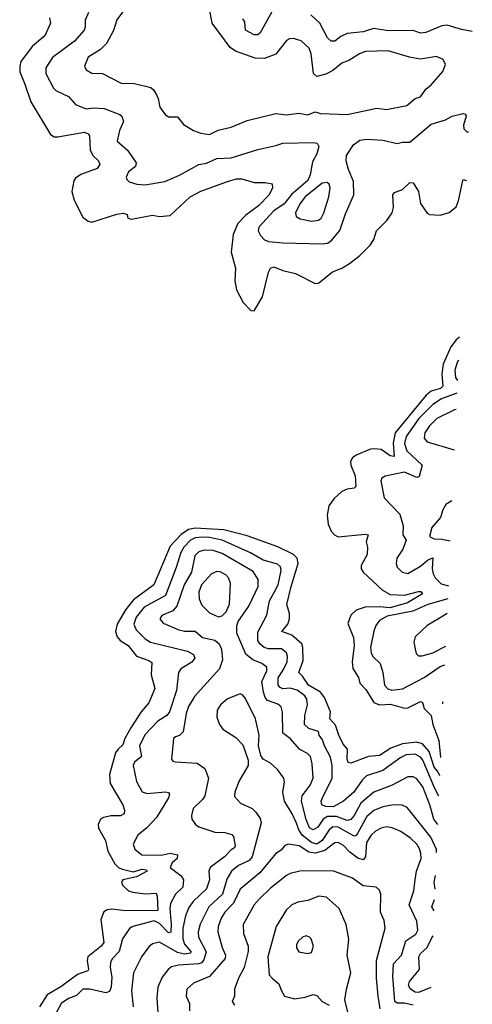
# Model space of a CAD drawing. Extents: x 1552033 to 1694788, y 811965 to 917215.
# Tile 626 of 632: x 1691912 to 1694445, y 898710 to 904215. Entities that reach past the tile are written whole.
import ezdxf

# ---------------------------------------------------------------- set-up
doc = ezdxf.new("R2010")
doc.units = 0

msp = doc.modelspace()

# ---------------------------------------------------------------- linework, layer by layer
at = {"layer": '0CON20XD'}
for points in [[(1692296.4, 904255), (1692278.1, 904211.9), (1692278.9, 904175), (1692273.2, 904156.8), (1692218.5, 904095), (1692096.6, 904003.4), (1692057.5, 903945), (1692058.7, 903915), (1692101.5, 903831.5), (1692115, 903818.6), (1692186, 903786), (1692225, 903740), (1692285, 903716), (1692325, 903722), (1692385, 903717.7), (1692473.1, 903685), (1692484.6, 903675), (1692493.1, 903645), (1692470, 903595), (1692458.5, 903535), (1692515.3, 903485.3), (1692564.5, 903415), (1692560.5, 903395), (1692520.6, 903365), (1692508.6, 903335), (1692511.7, 903321.7), (1692525, 903308), (1692567.5, 903295), (1692615, 903290.9), (1692725, 903310.6), (1692806.7, 903345), (1692914.3, 903405), (1692957.3, 903412.7), (1693015, 903438.2), (1693095, 903443.3), (1693245, 903489.2), (1693345, 903512.3), (1693385, 903524.3), (1693555, 903528), (1693577.5, 903525), (1693586, 903506), (1693575, 903465.8), (1693550.4, 903419.6), (1693537.7, 903347.7), (1693524.3, 903315), (1693433.1, 903236.9), (1693392.4, 903185), (1693335, 903146.7), (1693250.4, 903055), (1693247.7, 903035), (1693259.1, 903009.1), (1693281.9, 902985), (1693303.8, 902975), (1693385, 902966.9), (1693605, 902960.9), (1693634.7, 902965.3), (1693655, 902978.2), (1693703.7, 903036.3), (1693735, 903129.2), (1693781.8, 903235), (1693780.8, 903310.9), (1693752.7, 903377.3), (1693739.3, 903425), (1693740.4, 903455), (1693780, 903515), (1693815, 903541.2), (1693855, 903546.6), (1693945, 903541.8), (1694025, 903522.5), (1694055, 903530), (1694095, 903530), (1694215, 903630.6), (1694295, 903654.2), (1694333.3, 903675), (1694395, 903690), (1694407.1, 903687.1), (1694410.8, 903675), (1694396.7, 903625), (1694397.8, 903605), (1694415, 903588.5), (1694424.7, 903587.9)], [(1692492.2, 904265), (1692456.2, 904213.8), (1692437.5, 904155), (1692397.3, 904082.7), (1692365, 904048.2), (1692295, 904005.5), (1692274.2, 903955), (1692284.6, 903934.6), (1692315, 903916.7), (1692375, 903913.8), (1692480.8, 903860.8), (1692555, 903858.9), (1692646, 903835), (1692661.9, 903821.9), (1692678.2, 903795), (1692687.9, 903775), (1692696.5, 903726.5), (1692726.7, 903685), (1692745, 903672.3), (1692795, 903672.5), (1692828.9, 903628.9), (1692885.2, 903595.2), (1692925, 903580.8), (1692975, 903572.5)], [(1692975, 903572.5), (1693022.6, 903597.4), (1693095, 903613.5), (1693185, 903650.5), (1693345, 903691.2), (1693405, 903683.1), (1693475, 903693.1), (1693525, 903682.2), (1693565, 903699.3), (1693595, 903690), (1693745, 903684.2), (1693910.6, 903719.4), (1693965, 903712.8), (1694078.9, 903735), (1694125, 903773.8), (1694156.1, 903783.9), (1694185, 903827.1), (1694215, 903850), (1694280, 903925), (1694295.6, 903965), (1694282, 903992), (1694245, 904009.5), (1694155.9, 903994.1), (1694093.3, 904005), (1693975, 904041.2), (1693847.1, 904037.1), (1693813.3, 904025), (1693754, 903986), (1693715, 903972.8), (1693665, 903930), (1693625, 903910), (1693575, 903896.9), (1693555.6, 903915), (1693543.3, 904023.3), (1693531.5, 904055), (1693487.4, 904097.4), (1693445, 904110.5), (1693422, 904108), (1693405, 904098.6), (1693345, 904022.9), (1693282.5, 903997.5), (1693230.8, 904000.8), (1693119.6, 904039.6), (1693089.7, 904059.7), (1692989.1, 904195), (1692974.6, 904275)], [(1693332.1, 904275), (1693258.2, 904141.8), (1693245, 904130.5), (1693225, 904130), (1693176.2, 904156.2), (1693172.9, 904202.9), (1693160.6, 904220.6)], [(1692078.5, 904225), (1692085.4, 904195.4), (1692052.6, 904125), (1691983.6, 904066.4), (1691919, 903981), (1691912, 903955), (1691913.1, 903923.1), (1691940.3, 903855), (1691975, 903755.6), (1692085, 903573.1), (1692105, 903560.9), (1692125, 903560), (1692275, 903585.3), (1692295, 903577.1), (1692303.6, 903565), (1692306.7, 903485), (1692324, 903454), (1692353.1, 903425), (1692360.5, 903405), (1692345, 903383.6), (1692255, 903348.9), (1692225, 903329.5), (1692215, 903313.3), (1692204.5, 903255), (1692216.4, 903205), (1692265, 903110.6), (1692295, 903088.9), (1692315, 903083.3), (1692455, 903127), (1692493.5, 903133.5), (1692514, 903125), (1692516.7, 903105), (1692538.8, 903098.8), (1692655, 903122.3), (1692695, 903114.6), (1692755, 903119.5), (1692866.4, 903225), (1692925, 903255.7), (1693075, 903311.1), (1693125, 903324.5), (1693155.5, 903325.5), (1693225, 903305.6), (1693285.5, 903305.5), (1693325, 903297.5), (1693327.5, 903275), (1693308.9, 903235), (1693249.1, 903175), (1693178.1, 903121.9), (1693132.7, 903075), (1693106.4, 903013.6), (1693095.6, 902915), (1693119.2, 902825), (1693115.7, 902755.7), (1693125.7, 902705), (1693163.4, 902633.4), (1693205, 902588.8), (1693225, 902586.7), (1693271.5, 902665), (1693304.2, 902804.2), (1693315, 902825.8), (1693335, 902833.1), (1693385, 902811.9), (1693455, 902796.4), (1693565, 902740), (1693585, 902741.2), (1693662.5, 902805), (1693715, 902826.1), (1693757.9, 902852.1), (1693815, 902896.5), (1693873.8, 902955), (1693893.8, 902986.2), (1693908.9, 903035), (1693967.7, 903092.3), (1693997.5, 903135), (1694003.5, 903165), (1694000.6, 903235), (1694010.3, 903249.7), (1694055, 903265.6), (1694095, 903303.8), (1694115, 903303.3), (1694143.3, 903255), (1694155, 903188), (1694193.1, 903133.1), (1694205.5, 903125.5), (1694265, 903122.9), (1694315, 903136.7), (1694355, 903169.4), (1694368.2, 903201.8), (1694391.4, 903315), (1694395, 903321.2), (1694413.3, 903315.9)], [(1694445.4, 904149.7), (1694385, 904160), (1694305, 904183.8), (1694275, 904180.4), (1694184.3, 904144.3), (1694155, 904139.2), (1694114.6, 904154.6), (1693975, 904153.6), (1693895, 904166.3), (1693835, 904147.6), (1693745, 904137.7), (1693709.1, 904120.9), (1693675, 904094.4), (1693655, 904094.4), (1693635, 904113.1), (1693592.2, 904195), (1693542.4, 904242.4)], [(1693545, 903087.6), (1693585, 903093.9), (1693598.8, 903105), (1693614.7, 903135), (1693642.6, 903225), (1693649.6, 903275), (1693644.6, 903294.6), (1693632.5, 903305), (1693605, 903300.7), (1693510.3, 903225), (1693479.5, 903185), (1693456.2, 903135), (1693459.4, 903115), (1693481.9, 903101.9), (1693545, 903087.6)], [(1694373.4, 902439.1), (1694355, 902424.8), (1694325.2, 902385), (1694281.8, 902288.2), (1694275.5, 902235), (1694279.8, 902165), (1694266.8, 902153.2), (1694215, 902137.8), (1694187.7, 902115), (1694014.3, 901905.7), (1694003.3, 901846.7), (1694007.2, 901772.8), (1693985, 901776.2), (1693935, 901811.6), (1693896.4, 901816.4), (1693875, 901813.3), (1693795, 901780.4), (1693774.5, 901765), (1693763.1, 901745), (1693765, 901723.8), (1693789.2, 901665), (1693792.8, 901605), (1693785, 901594.7), (1693745, 901589.3), (1693715, 901576.9), (1693671.8, 901538.2), (1693642.9, 901497.1), (1693632.6, 901445), (1693638.4, 901395), (1693655.3, 901355), (1693673.8, 901333.8), (1693693.9, 901323.9), (1693845, 901339.1), (1693862.5, 901335), (1693851.8, 901295), (1693858.6, 901265), (1693856.2, 901225), (1693823.2, 901163.2), (1693823.1, 901145), (1693834.2, 901125), (1693942.1, 901025), (1693985, 901000.5), (1694065, 900997), (1694145, 901018.7), (1694156.9, 901016.9), (1694166.5, 901005), (1694082.8, 900955), (1693985, 900926.4), (1693925, 900932.4), (1693845, 900929.5), (1693795, 900914.1), (1693764.7, 900885), (1693748.2, 900838.2), (1693780.2, 900759.8), (1693783.3, 900715), (1693773.1, 900625), (1693777.2, 900587.2), (1693807.7, 900537.7), (1693816.1, 900505), (1693849.9, 900469.9), (1693895, 900396.3), (1693925, 900383.3), (1693987.8, 900387.8), (1694065, 900365.3), (1694085, 900367.4), (1694155, 900403.2), (1694167, 900397), (1694175, 900363.8), (1694214.3, 900325), (1694225.1, 900275.1), (1694258.8, 900185), (1694266.7, 900089.5)], [(1694367.4, 902311), (1694361.1, 902298.9), (1694347.8, 902255), (1694351, 902215), (1694362, 902197.9)], [(1694358.7, 902126.3), (1694273.1, 902095), (1694225, 902064.3), (1694146, 901985), (1694074.4, 901885), (1694066.7, 901845), (1694078.6, 901805), (1694165.5, 901725), (1694148.7, 901661.3), (1694135, 901655.4), (1694065.2, 901685.2), (1693958.2, 901661.8), (1693938.9, 901651.1), (1693933.4, 901636.6), (1693951.1, 901541.1), (1694040.3, 901450.3), (1694059.1, 901385), (1694056.9, 901335), (1694074.3, 901305), (1694055.7, 901254.3), (1694022.3, 901205), (1694019.1, 901175), (1694024, 901154), (1694052, 901125), (1694085, 901118.2), (1694155, 901158.9), (1694195, 901193.5), (1694225, 901206.4), (1694221.3, 901145), (1694225.7, 901115.7), (1694236.8, 901095), (1694270.2, 901060.2), (1694311.8, 901050.4)], [(1694354.4, 902036.2), (1694345, 902033.4), (1694247.5, 901985), (1694205, 901943.8), (1694178.9, 901905), (1694175.5, 901875), (1694192, 901855), (1694343.7, 901809.8)], [(1694331.6, 901525), (1694297.5, 901505), (1694280.8, 901475), (1694267.6, 901432.4), (1694218.6, 901375), (1694205.8, 901325), (1694232.4, 901312.4), (1694275, 901310.8), (1694322.2, 901300.3)], [(1694262.8, 899987.8), (1694251.8, 900011.8), (1694232.5, 900035), (1694203.3, 900123.4), (1694166.8, 900166.8), (1694135, 900174.9), (1694055, 900166), (1693989, 900141), (1693925, 900101), (1693865, 900094.7), (1693765, 900058.9), (1693751.1, 900061.1), (1693745, 900080), (1693746, 900136), (1693722.5, 900165), (1693697.7, 900215), (1693679.9, 900269.9), (1693648.2, 900305), (1693651.6, 900345), (1693618, 900425), (1693595.2, 900455), (1693527.7, 900495), (1693495.2, 900545), (1693473.7, 900565), (1693497.8, 900632.2), (1693496.2, 900705), (1693490.7, 900725), (1693435, 900773.2), (1693379.5, 900795), (1693412.8, 900835), (1693421.7, 900865), (1693422.6, 900895), (1693407.2, 900945), (1693432.2, 901045), (1693470.2, 901175), (1693464.3, 901205), (1693444.6, 901224.6), (1693357.3, 901267.3), (1693185, 901330), (1693055, 901363.2), (1692895, 901371.6), (1692856, 901365), (1692815, 901336.9), (1692755, 901270.6), (1692663.7, 901055), (1692549.1, 900970.9), (1692504.4, 900915.6), (1692457.4, 900835), (1692448.9, 900795), (1692457.8, 900765), (1692475, 900743.2), (1692519.1, 900715), (1692565, 900656), (1692635, 900632.3), (1692651.1, 900621.1), (1692648.2, 900551.8), (1692668.2, 900475), (1692634.6, 900395), (1692592.4, 900345), (1692535, 900256.2), (1692499.8, 900195), (1692489.5, 900160.5), (1692462.9, 900137.1), (1692448.6, 900115), (1692414.1, 899995), (1692418.2, 899945), (1692489.7, 899825), (1692498.2, 899795), (1692496.7, 899775), (1692476.6, 899763.4), (1692425, 899763.8), (1692380.8, 899755), (1692365, 899744.4), (1692350.8, 899715), (1692354.1, 899694.1), (1692392.1, 899625), (1692405.4, 899565.4), (1692445, 899494.4), (1692465.6, 899475), (1692485.9, 899465.9), (1692548.8, 899451.2), (1692595, 899465.5), (1692621.4, 899461.4), (1692625.5, 899455), (1692565, 899421.6), (1692489.4, 899405), (1692481.1, 899395), (1692487.8, 899375), (1692521.1, 899345), (1692545, 899336.7), (1692615, 899327.4), (1692675, 899330.6), (1692682.3, 899315), (1692686.1, 899235), (1692505, 899232.5), (1692428.4, 899241.6), (1692402.6, 899237.4), (1692383.5, 899226.5), (1692365.4, 899184.6), (1692382.7, 899055), (1692368.5, 899035), (1692294.2, 898975.8), (1692290, 898955), (1692298.1, 898905), (1692293.8, 898896.2), (1692235, 898875.9), (1692142.9, 898807.1), (1692065, 898763.5), (1692022.9, 898695)], [(1694258.4, 899873.4), (1694236, 899916), (1694168.5, 900075), (1694155, 900092.1), (1694125, 900108.5), (1694074.8, 900105.2), (1694045, 900090.3), (1693945, 900017.6), (1693853.5, 899986.5), (1693828, 899962), (1693782.8, 899895), (1693724.4, 899845.6), (1693666.7, 899813.3), (1693626.2, 899815), (1693602.7, 899825), (1693600, 899845), (1693606.3, 899865), (1693660.6, 899975), (1693661.1, 900045), (1693651.9, 900091.9), (1693617.5, 900155), (1693607.6, 900187.6), (1693588.2, 900215), (1693585.2, 900235.2), (1693531, 900251), (1693505.9, 900275), (1693507.1, 900325), (1693522.8, 900385), (1693519.3, 900415), (1693508.2, 900435), (1693465, 900466.6), (1693425, 900477.2), (1693384.5, 900474.5), (1693370.5, 900480.5), (1693359, 900495), (1693359.4, 900535), (1693389.2, 900580.8), (1693408.3, 900625), (1693410.5, 900655), (1693405, 900675.6), (1693377.2, 900697.2), (1693305, 900697.5), (1693280, 900705), (1693255.5, 900725), (1693245, 900744), (1693245, 900791.2), (1693294.7, 900885), (1693310.3, 900965), (1693340.7, 901019.3), (1693358.9, 901055), (1693374.7, 901135), (1693371.8, 901155), (1693355, 901171.3), (1693275, 901193.3), (1693204.8, 901234.8), (1693045.4, 901305.4), (1692975, 901320.1), (1692935, 901321.9), (1692895, 901317.7), (1692867.6, 901305), (1692830, 901265), (1692814.1, 901235.9), (1692788.2, 901151.8), (1692727.8, 900995), (1692609.1, 900930.9), (1692563.9, 900875), (1692551.4, 900835), (1692563.6, 900803.6), (1692615, 900753.2), (1692643.9, 900733.9), (1692852, 900685), (1692884.4, 900665), (1692891.9, 900645), (1692875, 900623.6), (1692814.4, 900585), (1692800, 900565), (1692789.4, 900465), (1692750.6, 900345), (1692736.4, 900323.6), (1692685, 900292), (1692612.8, 900217.2), (1692583, 900155), (1692593.5, 900095), (1692555, 900064), (1692546.9, 900045), (1692565.3, 899955.3), (1692596.8, 899896.8), (1692625, 899888.7), (1692728.3, 899898.3), (1692744.4, 899894.4), (1692750.8, 899885), (1692745.6, 899865), (1692677.2, 899755), (1692622.9, 899697.1), (1692572.7, 899655), (1692547.1, 899605), (1692556.5, 899576.5), (1692595, 899546.2), (1692703.7, 899543.7), (1692754.8, 899554.8), (1692795.6, 899545.6), (1692794.1, 899525), (1692765, 899500.5), (1692754.3, 899474.3), (1692815, 899428.6), (1692828.5, 899405), (1692824.5, 899365), (1692783.9, 899325), (1692756.1, 899273.9), (1692751.9, 899245), (1692760.8, 899155), (1692757.7, 899112.3), (1692745, 899109.7), (1692695, 899161), (1692665, 899176.3), (1692546, 899145), (1692525.9, 899134.1), (1692486.7, 899075), (1692469.2, 899005), (1692431.2, 898965), (1692421.1, 898945), (1692418.8, 898915), (1692428, 898862), (1692424.1, 898805.9), (1692415, 898781.9), (1692395, 898774.1), (1692305, 898794.8), (1692265, 898794.6), (1692230.8, 898759.2), (1692185, 898742.6), (1692143.9, 898715), (1692112.9, 898655)], [(1694251.8, 899714.5), (1694229.3, 899745), (1694208, 899825), (1694168.4, 899925), (1694135, 899970.3), (1694115, 899980.9), (1694085, 899980.7), (1693996.9, 899935), (1693895, 899896.3), (1693821.4, 899835), (1693785, 899765.4), (1693765, 899742.9), (1693745, 899738), (1693685, 899760.5), (1693635, 899760.1), (1693611, 899745), (1693580.7, 899699.3), (1693555, 899684.7), (1693535, 899697.3), (1693515, 899742.5), (1693488.8, 899845), (1693493.6, 899875), (1693537.2, 899935), (1693555.3, 899975), (1693549.3, 900055), (1693538.8, 900095), (1693522.1, 900112.1), (1693480, 900135), (1693425.6, 900195.6), (1693385.3, 900225), (1693382.7, 900342.7), (1693375, 900372.5), (1693357.2, 900387.2), (1693298.6, 900408.6), (1693285.3, 900425), (1693276.2, 900455), (1693267.3, 900515), (1693294.5, 900574.5), (1693294.5, 900595), (1693267.8, 900615), (1693216.3, 900636.3), (1693177.5, 900667.5), (1693127.9, 900785), (1693126.6, 900825), (1693135, 900850.5), (1693194.2, 900935), (1693247.2, 901045), (1693247.1, 901085), (1693219, 901129), (1693045, 901230), (1692995, 901247), (1692945, 901249.5), (1692915, 901240.3), (1692893.1, 901216.9), (1692872.8, 901125), (1692833, 901055), (1692792.2, 900935), (1692769.7, 900910.3), (1692707, 900883), (1692696.9, 900865), (1692715, 900841.5), (1692803.5, 900803.5), (1692835.3, 900795.3), (1692895, 900796), (1692935, 900760.9), (1693005.2, 900745.2), (1693028.2, 900725), (1693041.1, 900695), (1693047.9, 900635), (1693030, 900585), (1692889.6, 900430.4), (1692857.5, 900375), (1692844.2, 900335), (1692827.2, 900232.8), (1692807.2, 900212.8), (1692784.4, 900205.6), (1692773.8, 900195), (1692761.1, 900081.1), (1692770, 900070), (1692785, 900065.8), (1692905, 900058.9), (1692948.1, 900028.1), (1692968.2, 899975), (1692947.6, 899875), (1692935.4, 899855), (1692883.3, 899805), (1692873.1, 899765), (1692875.7, 899745), (1692895.8, 899715), (1692915, 899702.5), (1693005, 899672.3), (1693059.4, 899669.4), (1693099.3, 899659.3), (1693108.5, 899648.5), (1693118.2, 899595), (1693114.5, 899585.5), (1693095.8, 899574.2), (1693058.8, 899535), (1692977.7, 899475), (1692971.6, 899455), (1692973.7, 899405), (1692957.4, 899355), (1692883.1, 899285), (1692859.3, 899250.7), (1692840.3, 899205), (1692825.5, 899134.5), (1692826.1, 899075), (1692835.4, 899045.4), (1692869.7, 899005), (1692868.8, 898995), (1692835, 898989.4), (1692795, 899000.2), (1692695, 899056.7), (1692655, 899047.9), (1692635, 899031.5), (1692594.6, 898975), (1692549.2, 898885), (1692538.6, 898785), (1692548, 898695)], [(1693025, 900876.2), (1693045, 900881.5), (1693067.1, 900905), (1693086.1, 900946.1), (1693091.5, 901065), (1693080, 901095), (1693065, 901111.5), (1693035, 901127.6), (1693015, 901129.1), (1692985, 901116.2), (1692930, 901055), (1692914.7, 901015), (1692917, 900977), (1692931.1, 900941.1), (1692975, 900898.2), (1693025, 900876.2)], [(1694308.6, 900976.1), (1694196.5, 900945), (1694111.6, 900908.4), (1693969.3, 900880.7), (1693925.2, 900854.8), (1693905, 900827.1), (1693893.7, 900796.4), (1693876.2, 900705), (1693880, 900675), (1693888.1, 900655), (1693929.2, 900615), (1693944.2, 900564.2), (1693953.5, 900495), (1693972.9, 900472.9), (1693995, 900466.7), (1694055, 900474.1), (1694175, 900536.8), (1694265, 900598.9), (1694292.1, 900608)], [(1694305.3, 900895.2), (1694255.9, 900865.9), (1694192.6, 900827.4), (1694126.3, 900763.7), (1694118.1, 900735), (1694124.6, 900694.6), (1694131.7, 900671.7), (1694145, 900658.9), (1694165, 900657.3), (1694225, 900674.7), (1694297.6, 900711.3)], [(1694245.2, 899558.1), (1694244, 899575), (1694212.8, 899645), (1694080.2, 899810.2), (1694052.4, 899822.4), (1694005, 899824.7), (1693945, 899813.3), (1693895, 899793.2), (1693855, 899760.3), (1693805, 899668.8), (1693795, 899654), (1693785, 899650.5), (1693695, 899700.3), (1693665, 899702.6), (1693645, 899685.3), (1693605, 899624.8), (1693575, 899605.5), (1693545, 899613.7), (1693493.6, 899655), (1693473.7, 899685), (1693461.6, 899721.6), (1693437, 899775), (1693393.4, 899845), (1693385.3, 899895), (1693393.4, 899953.4), (1693390.6, 899975), (1693355, 900021.9), (1693315, 900057.5), (1693275, 900080), (1693261.7, 900101.7), (1693249.2, 900155), (1693253.1, 900215), (1693231.1, 900305), (1693175, 900420), (1693159.3, 900439.3), (1693145.7, 900445.7), (1693075, 900418.5), (1693035.6, 900385), (1693017.8, 900355), (1693015.5, 900315.5), (1693030, 900275), (1693048.6, 900248.6), (1693121.3, 900201.3), (1693160.5, 900160.5), (1693190, 900075), (1693191.2, 900045), (1693140.2, 899959.8), (1693116.9, 899895), (1693115, 899872.5), (1693148, 899835), (1693213.6, 899803.6), (1693234.3, 899784.3), (1693258.6, 899748.6), (1693263.7, 899725), (1693212.4, 899535), (1693196.4, 899513.6), (1693136.5, 899485), (1693098.2, 899455), (1693071.4, 899408.6), (1693047, 899325), (1692971.1, 899255), (1692922.2, 899157.8), (1692911.4, 899115), (1692912.4, 899085), (1692956.6, 899003.4), (1692942, 898958), (1692929.1, 898940.9), (1692915, 898935.2), (1692801.3, 898928.7), (1692761.3, 898918.7), (1692743.5, 898905), (1692709.1, 898860.9), (1692684.6, 898805), (1692679.1, 898745), (1692686.2, 898635)], [(1694280, 900400.9), (1694278.2, 900395), (1694279.3, 900389.8)], [(1694115, 898704), (1694065, 898715.6), (1694025.2, 898715.2), (1694010.8, 898725), (1693999.6, 898865), (1694003.5, 898936.5), (1694048.2, 898985), (1694074, 899065), (1694128.5, 899101.5), (1694139.6, 899125), (1694134.6, 899175), (1694091.8, 899265), (1694117.9, 899345), (1694126.2, 899405), (1694132.1, 899455), (1694158.4, 899525), (1694157.4, 899555), (1694148.9, 899578.9), (1694133.9, 899605), (1694099.3, 899639.3), (1694044.4, 899675), (1693997.1, 899697.1), (1693965, 899701.2), (1693935, 899694.7), (1693902.8, 899677.2), (1693879.6, 899655), (1693853.8, 899615), (1693847.2, 899535), (1693835, 899518.2), (1693805, 899527.6), (1693760.4, 899560.4), (1693725, 899598.5), (1693695, 899615.3), (1693675, 899612.3), (1693620.2, 899569.8), (1693565, 899554.3), (1693531.2, 899561.2), (1693475.6, 899595), (1693415, 899604.6), (1693395, 899595.5), (1693375, 899571.8), (1693345, 899553.3), (1693255.5, 899444.5), (1693146.5, 899353.5), (1693109.2, 899275), (1693060.7, 899225), (1693039.1, 899190.9), (1693022.4, 899145), (1693021.6, 899115), (1693045, 899027.5), (1693063.4, 898985), (1693061.2, 898965), (1692973.5, 898865), (1692885, 898827.9), (1692846.9, 898795), (1692843.5, 898755), (1692861.9, 898715), (1692862.3, 898672.3)], [(1693929.4, 898685), (1693918.1, 898755), (1693909, 898855), (1693909.5, 898955), (1693956.7, 899135), (1693952, 899178), (1693931.5, 899225), (1693933.1, 899325), (1693925, 899348.8), (1693906.7, 899365), (1693835, 899372.5), (1693775, 899414.5), (1693665, 899455.5), (1693480, 899455), (1693425, 899440.9), (1693405, 899430), (1693315, 899358.2), (1693252.3, 899297.7), (1693224.6, 899265), (1693162.9, 899155), (1693165.5, 899105), (1693191.5, 899035), (1693190, 899005), (1693168.7, 898915), (1693136.2, 898855), (1693113.5, 898795), (1693114.2, 898755), (1693102, 898725), (1693114, 898705)], [(1694236.6, 899353.4), (1694232.5, 899392.5), (1694239.8, 899429.8)], [(1693749.2, 898665), (1693731.4, 898735), (1693740.5, 898795), (1693765.4, 898885), (1693745.4, 898985), (1693753.6, 899073.6), (1693739.5, 899155), (1693700.5, 899245), (1693629, 899309), (1693586, 899314), (1693525, 899290), (1693469.1, 899280.9), (1693435.8, 899265), (1693404, 899236), (1693347.9, 899145), (1693300, 898975), (1693309.1, 898875), (1693324.5, 898855), (1693363.1, 898825), (1693376.9, 898785), (1693395, 898756), (1693450.6, 898740.6), (1693510.2, 898750.2), (1693554, 898764), (1693575, 898758.9), (1693605.5, 898725.5), (1693644, 898705)], [(1694231.5, 899232.6), (1694219.7, 899255), (1694234.2, 899296.5)], [(1693525, 898993.8), (1693545, 899000), (1693555.7, 899035), (1693544.2, 899075), (1693535, 899085.8), (1693515, 899092.5), (1693495, 899084.3), (1693472.9, 899065), (1693461.9, 899045), (1693460.6, 899025), (1693475, 899002.5), (1693525, 898993.8)], [(1694213.5, 898802.9), (1694145, 898775.3), (1694125, 898777.4), (1694098.5, 898795), (1694088.8, 898815), (1694093.6, 898836.4), (1694149.7, 898905), (1694145.3, 898975), (1694155.6, 898994.4), (1694192.1, 899027.9), (1694218.7, 899081.3), (1694225.6, 899093.1)]]:
    msp.add_lwpolyline(points, dxfattribs=at)

doc.saveas('drawing.dxf')
